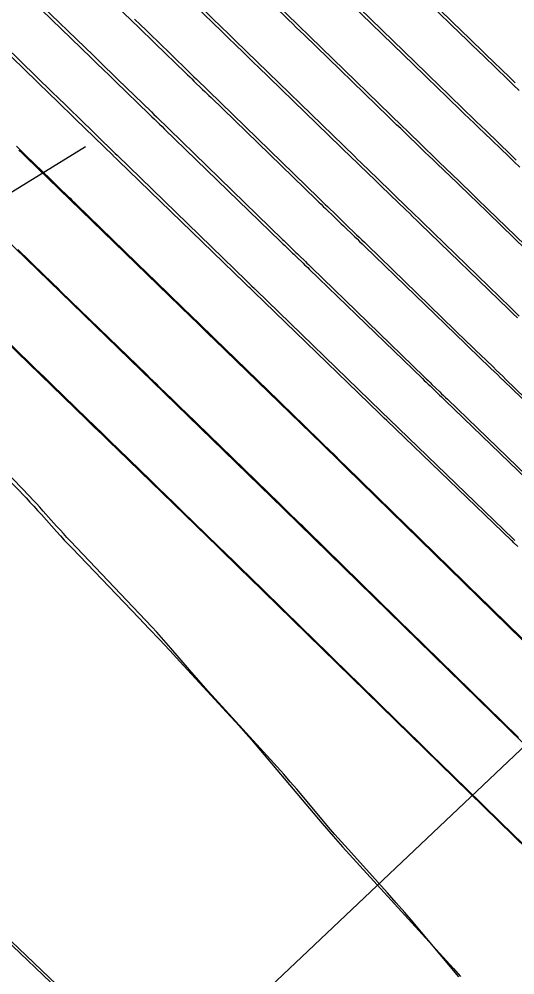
# Model space of a CAD drawing. Extents: x 954385 to 988206, y 1868364 to 1924553.
# Drawn here: x 955503.5 to 955530.6, y 1923273.7 to 1923325.9 of the extents above; entities that cross this region are included whole.
import ezdxf

# ---------------------------------------------------------------- set-up
doc = ezdxf.new("R2010")
doc.units = 0
for name, color, linetype in [('16', 7, 'Continuous'), ('24', 7, 'Continuous'), ('26', 7, 'Continuous'), ('6', 7, 'Continuous'), ('7', 7, 'Continuous'), ('Default', 7, 'Continuous')]:
    doc.layers.add(name, color=color, linetype=linetype)

msp = doc.modelspace()

# ---------------------------------------------------------------- linework, layer by layer
at = {"layer": '16'}
for points in [[(955521.7, 1923331.097), (955527.755, 1923325.218), (955528.075, 1923324.908), (955528.395, 1923324.597), (955528.715, 1923324.286), (955529.036, 1923323.976), (955530.317, 1923322.733), (955530.638, 1923322.423)], [(955519.668, 1923328.889), (955525.785, 1923322.95), (955526.056, 1923322.687), (955526.327, 1923322.424), (955526.598, 1923322.161), (955526.869, 1923321.898), (955527.953, 1923320.847), (955528.224, 1923320.584), (955528.496, 1923320.321), (955528.767, 1923320.059), (955529.039, 1923319.797), (955530.374, 1923318.511), (955530.687, 1923318.209)], [(955504.313, 1923327.077), (955507.567, 1923323.915), (955507.898, 1923323.594), (955508.229, 1923323.272), (955508.561, 1923322.95), (955508.892, 1923322.629), (955510.736, 1923320.836), (955510.879, 1923320.698), (955511.021, 1923320.56), (955517.905, 1923313.875), (955517.979, 1923313.803), (955518.053, 1923313.731), (955518.127, 1923313.66), (955518.201, 1923313.588), (955518.498, 1923313.301), (955518.572, 1923313.229), (955518.646, 1923313.157), (955518.72, 1923313.085), (955518.794, 1923313.014), (955519.159, 1923312.662), (955519.244, 1923312.58), (955519.33, 1923312.497), (955519.415, 1923312.415), (955519.501, 1923312.332), (955525.662, 1923306.359), (955525.768, 1923306.257), (955525.873, 1923306.155), (955525.979, 1923306.053), (955526.084, 1923305.951), (955526.507, 1923305.544), (955526.613, 1923305.442), (955526.719, 1923305.34), (955526.825, 1923305.238), (955526.93, 1923305.136), (955532.919, 1923299.367)], [(955513.247, 1923326.762), (955514.684, 1923325.366), (955514.85, 1923325.205), (955515.015, 1923325.044), (955515.181, 1923324.884), (955515.346, 1923324.723), (955521.845, 1923318.412), (955522.017, 1923318.245), (955522.19, 1923318.078), (955522.362, 1923317.91), (955522.535, 1923317.743), (955523.225, 1923317.074), (955523.398, 1923316.906), (955523.571, 1923316.739), (955523.744, 1923316.572), (955523.917, 1923316.405), (955524.766, 1923315.587), (955524.965, 1923315.394), (955525.165, 1923315.202), (955525.364, 1923315.01), (955525.562, 1923314.817), (955530.369, 1923310.158), (955530.615, 1923309.92), (955530.86, 1923309.682)], [(955532.722, 1923312.057), (955528.593, 1923316.06), (955528.338, 1923316.307), (955528.082, 1923316.555), (955527.826, 1923316.802), (955527.57, 1923317.049), (955526.478, 1923318.101), (955526.256, 1923318.316), (955526.033, 1923318.53), (955525.811, 1923318.745), (955525.589, 1923318.96), (955524.702, 1923319.82), (955524.48, 1923320.036), (955524.258, 1923320.251), (955524.036, 1923320.466), (955523.815, 1923320.681), (955517.509, 1923326.804)], [(955489.905, 1923326.347), (955490.56, 1923325.712), (955496.424, 1923320.03), (955496.438, 1923320.017), (955500.738, 1923315.849), (955500.743, 1923315.844), (955510.792, 1923306.11), (955510.799, 1923306.103), (955517.97, 1923299.148), (955517.978, 1923299.14), (955546.543, 1923271.234)], [(955509.818, 1923325.911), (955510.131, 1923325.607), (955510.444, 1923325.303), (955510.757, 1923324.999), (955511.069, 1923324.695), (955512.71, 1923323.101), (955512.829, 1923322.986), (955512.947, 1923322.871), (955513.065, 1923322.756), (955513.183, 1923322.642), (955519.875, 1923316.144), (955519.998, 1923316.024), (955520.121, 1923315.905), (955520.245, 1923315.785), (955520.368, 1923315.665), (955520.861, 1923315.187), (955520.985, 1923315.068), (955521.108, 1923314.948), (955521.232, 1923314.829), (955521.356, 1923314.71), (955521.963, 1923314.124), (955522.105, 1923313.987), (955522.247, 1923313.85), (955522.389, 1923313.712), (955522.531, 1923313.575), (955528.016, 1923308.258), (955528.191, 1923308.088), (955528.367, 1923307.918), (955528.543, 1923307.749), (955528.719, 1923307.579), (955529.423, 1923306.901), (955529.599, 1923306.732), (955529.775, 1923306.562), (955529.951, 1923306.392), (955530.127, 1923306.223), (955535.307, 1923301.233)], [(955501.842, 1923325.295), (955505.316, 1923321.92), (955505.666, 1923321.58), (955506.015, 1923321.241), (955506.364, 1923320.901), (955506.714, 1923320.562), (955508.762, 1923318.571), (955508.858, 1923318.479), (955515.935, 1923311.607), (955516.01, 1923311.534), (955516.134, 1923311.414), (955516.183, 1923311.366), (955516.233, 1923311.318), (955516.355, 1923311.2), (955516.384, 1923311.173), (955516.413, 1923311.145), (955516.441, 1923311.117), (955516.47, 1923311.09), (955523.309, 1923304.46), (955523.344, 1923304.425), (955523.38, 1923304.391), (955523.415, 1923304.357), (955523.45, 1923304.323), (955523.628, 1923304.152), (955523.734, 1923304.05), (955530.531, 1923297.502), (955530.621, 1923297.415)], [(955549.963, 1923273.485), (955549.655, 1923273.786), (955549.347, 1923274.087), (955549.038, 1923274.387), (955548.73, 1923274.688), (955521.372, 1923301.416), (955521.052, 1923301.728), (955520.731, 1923302.041), (955520.411, 1923302.353), (955520.089, 1923302.664), (955514.185, 1923308.39), (955513.869, 1923308.697), (955513.553, 1923309.004), (955513.237, 1923309.31), (955512.921, 1923309.616), (955503.872, 1923318.382), (955503.685, 1923318.563), (955503.497, 1923318.745)], [(955498.328, 1923312.615), (955507.187, 1923304.033), (955507.612, 1923303.621), (955508.037, 1923303.209), (955508.463, 1923302.796), (955508.888, 1923302.384), (955514.382, 1923297.056), (955514.799, 1923296.651), (955515.216, 1923296.246), (955515.632, 1923295.84), (955516.048, 1923295.434), (955543.386, 1923268.727)], [(955498.928, 1923304.859), (955503.88, 1923299.742), (955504.095, 1923299.517), (955504.308, 1923299.291), (955504.518, 1923299.062), (955504.727, 1923298.832), (955505.557, 1923297.905), (955505.765, 1923297.674), (955505.976, 1923297.445), (955506.188, 1923297.218), (955506.402, 1923296.993), (955510.043, 1923293.194), (955510.611, 1923292.599), (955511.176, 1923292.002), (955511.738, 1923291.402), (955512.298, 1923290.799), (955515.062, 1923287.811), (955515.353, 1923287.493), (955515.641, 1923287.171), (955515.926, 1923286.847), (955516.207, 1923286.519), (955520.075, 1923281.963), (955520.442, 1923281.535), (955520.813, 1923281.11), (955521.188, 1923280.688), (955521.567, 1923280.27), (955526.872, 1923274.457), (955527.259, 1923274.028), (955527.642, 1923273.593)]]:
    msp.add_lwpolyline(points, dxfattribs=at)
at = {"layer": '24'}
msp.add_lwpolyline([(955453.831, 1923268.974), (955448.495, 1923276.541), (955440.881, 1923283.045), (955437.759, 1923286.64), (955433.675, 1923291.02), (955426.871, 1923298.362), (955421.789, 1923303.911), (955420.109, 1923305.748), (955413.351, 1923313.137), (955406.749, 1923320.685), (955406.556, 1923320.9), (955399.449, 1923328.966), (955392.84, 1923336.482), (955392.199, 1923337.216), (955386.259, 1923344.026), (955380.84, 1923350.244), (955404.441, 1923372.803), (955430.664, 1923345.369), (955463.111, 1923313.401), (955497.691, 1923280.642), (955532.806, 1923247.125)], dxfattribs=at)
at = {"layer": '26'}
for points in [[(955507.131, 1923318.928), (955469.127, 1923295.551), (955471.981, 1923300.829), (955469.127, 1923295.551), (955475.125, 1923295.718)], [(955407.131, 1923168.928), (955545.299, 1923299.568), (955543.584, 1923293.818), (955545.299, 1923299.568), (955539.462, 1923298.178)]]:
    msp.add_lwpolyline(points, dxfattribs=at)
at = {"layer": '6'}
msp.add_lwpolyline([(955532.623, 1923311.961), (955528.475, 1923315.971), (955528.22, 1923316.217), (955527.965, 1923316.463), (955527.71, 1923316.709), (955527.455, 1923316.954), (955526.366, 1923318.001), (955526.145, 1923318.215), (955525.923, 1923318.428), (955525.701, 1923318.642), (955525.48, 1923318.856), (955524.595, 1923319.712), (955524.373, 1923319.926), (955524.152, 1923320.14), (955523.931, 1923320.354), (955523.71, 1923320.568), (955519.088, 1923325.046), (955518.876, 1923325.251), (955518.664, 1923325.456), (955518.453, 1923325.661), (955518.241, 1923325.866), (955517.393, 1923326.687)], dxfattribs=at)
at = {"layer": '7'}
for points in [[(955506.649, 1923328.741), (955509.693, 1923325.79), (955510.007, 1923325.486), (955510.321, 1923325.182), (955510.634, 1923324.878), (955510.948, 1923324.574), (955512.598, 1923322.978), (955512.716, 1923322.864), (955512.833, 1923322.751), (955512.95, 1923322.638), (955513.067, 1923322.524), (955513.536, 1923322.07), (955513.653, 1923321.957), (955513.77, 1923321.844), (955513.887, 1923321.73), (955514.004, 1923321.617), (955519.771, 1923316.03), (955519.893, 1923315.912), (955520.015, 1923315.793), (955520.138, 1923315.675), (955520.26, 1923315.557), (955520.75, 1923315.083), (955520.872, 1923314.965), (955520.994, 1923314.847), (955521.117, 1923314.729), (955521.24, 1923314.611), (955521.842, 1923314.032), (955521.983, 1923313.896), (955522.124, 1923313.76), (955522.265, 1923313.624), (955522.406, 1923313.488), (955527.914, 1923308.164), (955528.088, 1923307.995), (955528.263, 1923307.827), (955528.437, 1923307.659), (955528.612, 1923307.491), (955529.311, 1923306.82), (955529.486, 1923306.652), (955529.661, 1923306.484), (955529.836, 1923306.316), (955530.011, 1923306.148), (955535.215, 1923301.149)], [(955530.851, 1923322.01), (955530.531, 1923322.319), (955530.21, 1923322.628), (955528.929, 1923323.867), (955528.609, 1923324.176), (955528.289, 1923324.486), (955527.969, 1923324.796), (955527.649, 1923325.106), (955524.172, 1923328.474)], [(955504.177, 1923326.959), (955507.441, 1923323.795), (955507.773, 1923323.473), (955508.106, 1923323.151), (955508.438, 1923322.829), (955508.77, 1923322.508), (955510.625, 1923320.713), (955510.765, 1923320.578), (955510.904, 1923320.443), (955511.183, 1923320.173), (955511.323, 1923320.037), (955511.463, 1923319.902), (955517.801, 1923313.761), (955517.874, 1923313.691), (955517.947, 1923313.62), (955518.02, 1923313.55), (955518.093, 1923313.479), (955518.384, 1923313.197), (955518.457, 1923313.127), (955518.53, 1923313.056), (955518.603, 1923312.986), (955518.676, 1923312.916), (955519.035, 1923312.571), (955519.119, 1923312.49), (955519.203, 1923312.409), (955519.287, 1923312.328), (955519.371, 1923312.247), (955525.559, 1923306.265), (955525.663, 1923306.164), (955525.767, 1923306.064), (955525.872, 1923305.964), (955525.976, 1923305.864), (955526.393, 1923305.463), (955526.497, 1923305.363), (955526.601, 1923305.263), (955526.705, 1923305.163), (955526.81, 1923305.063), (955532.826, 1923299.283)], [(955513.127, 1923326.641), (955514.572, 1923325.242), (955514.736, 1923325.083), (955514.901, 1923324.924), (955515.066, 1923324.765), (955515.23, 1923324.605), (955515.888, 1923323.968), (955516.053, 1923323.809), (955516.217, 1923323.65), (955516.382, 1923323.49), (955516.546, 1923323.331), (955521.74, 1923318.299), (955521.912, 1923318.133), (955522.084, 1923317.967), (955522.255, 1923317.8), (955522.427, 1923317.634), (955523.115, 1923316.97), (955523.287, 1923316.804), (955523.459, 1923316.638), (955523.631, 1923316.472), (955523.803, 1923316.306), (955524.648, 1923315.493), (955524.846, 1923315.302), (955525.045, 1923315.111), (955525.243, 1923314.92), (955525.44, 1923314.729), (955530.268, 1923310.063), (955530.513, 1923309.826), (955530.758, 1923309.59)], [(955521.63, 1923326.76), (955525.679, 1923322.837), (955525.95, 1923322.575), (955526.221, 1923322.313), (955526.491, 1923322.051), (955526.762, 1923321.789), (955527.845, 1923320.742), (955528.116, 1923320.48), (955528.387, 1923320.219), (955528.658, 1923319.958), (955528.93, 1923319.696), (955530.262, 1923318.416), (955530.574, 1923318.115), (955530.886, 1923317.814)], [(955530.78, 1923297.089), (955530.566, 1923297.295), (955530.48, 1923297.377), (955530.437, 1923297.418), (955523.609, 1923303.978), (955523.474, 1923304.107), (955523.339, 1923304.236), (955523.306, 1923304.269), (955523.272, 1923304.301), (955523.239, 1923304.333), (955523.205, 1923304.366), (955516.336, 1923311.005), (955516.282, 1923311.058), (955516.228, 1923311.11), (955516.113, 1923311.221), (955516.066, 1923311.266), (955516.019, 1923311.311), (955515.902, 1923311.424), (955515.832, 1923311.492), (955508.921, 1923318.188), (955508.831, 1923318.275), (955508.674, 1923318.427), (955508.651, 1923318.448), (955506.592, 1923320.441), (955506.241, 1923320.78), (955505.891, 1923321.12), (955505.54, 1923321.459), (955505.19, 1923321.799), (955501.695, 1923325.186)], [(955503.361, 1923318.96), (955503.538, 1923318.788), (955503.715, 1923318.616), (955503.893, 1923318.444), (955505.214, 1923317.161), (955505.334, 1923317.045), (955505.453, 1923316.929), (955505.573, 1923316.813), (955505.692, 1923316.697), (955506.17, 1923316.234), (955506.29, 1923316.118), (955506.409, 1923316.002), (955506.529, 1923315.886), (955506.648, 1923315.771), (955510.584, 1923311.958), (955510.885, 1923311.666), (955511.185, 1923311.375), (955511.486, 1923311.084), (955511.787, 1923310.792), (955512.989, 1923309.626), (955513.29, 1923309.335), (955513.591, 1923309.043), (955513.891, 1923308.752), (955514.192, 1923308.46), (955517.699, 1923305.055), (955518.006, 1923304.757), (955518.313, 1923304.459), (955518.619, 1923304.162), (955518.926, 1923303.864), (955520.153, 1923302.673), (955520.459, 1923302.375), (955520.765, 1923302.077), (955521.071, 1923301.778), (955521.377, 1923301.48), (955524.749, 1923298.181), (955525.065, 1923297.871), (955525.382, 1923297.562), (955525.699, 1923297.252), (955526.016, 1923296.942), (955527.283, 1923295.704), (955527.6, 1923295.394), (955527.916, 1923295.085), (955528.233, 1923294.775), (955528.55, 1923294.466), (955531.774, 1923291.316)], [(955530.823, 1923286.652), (955525.644, 1923291.712), (955525.547, 1923291.807), (955525.45, 1923291.902), (955525.062, 1923292.282), (955519.27, 1923297.947), (955519.144, 1923298.071), (955519.018, 1923298.194), (955518.891, 1923298.317), (955518.765, 1923298.441), (955518.261, 1923298.934), (955518.134, 1923299.057), (955518.008, 1923299.18), (955517.882, 1923299.303), (955517.755, 1923299.426), (955512.587, 1923304.444), (955512.411, 1923304.614), (955512.236, 1923304.784), (955512.061, 1923304.955), (955511.885, 1923305.125), (955511.184, 1923305.806), (955511.009, 1923305.976), (955510.833, 1923306.146), (955510.658, 1923306.316), (955510.482, 1923306.486), (955505.812, 1923311.01), (955505.596, 1923311.22), (955505.38, 1923311.429), (955505.164, 1923311.639), (955504.948, 1923311.848), (955504.083, 1923312.686), (955503.867, 1923312.895), (955503.651, 1923313.105), (955503.435, 1923313.315)], [(955531.957, 1923279.947), (955530.354, 1923281.515), (955529.953, 1923281.907), (955529.553, 1923282.299), (955529.152, 1923282.691), (955528.751, 1923283.083), (955526.531, 1923285.255), (955526.118, 1923285.659), (955525.705, 1923286.062), (955525.292, 1923286.466), (955524.879, 1923286.869), (955523.227, 1923288.483), (955522.814, 1923288.887), (955522.401, 1923289.29), (955521.988, 1923289.694), (955521.576, 1923290.097), (955519.489, 1923292.137), (955519.065, 1923292.551), (955518.641, 1923292.966), (955518.217, 1923293.38), (955517.793, 1923293.795), (955516.098, 1923295.453), (955515.674, 1923295.867), (955515.249, 1923296.281), (955514.825, 1923296.695), (955514.399, 1923297.108), (955512.42, 1923299.03), (955511.985, 1923299.452), (955511.551, 1923299.874), (955511.116, 1923300.296), (955510.682, 1923300.718), (955508.944, 1923302.405), (955508.51, 1923302.827), (955508.075, 1923303.248), (955507.641, 1923303.67), (955507.206, 1923304.091), (955505.306, 1923305.934), (955504.865, 1923306.362), (955504.424, 1923306.789), (955503.982, 1923307.217), (955503.541, 1923307.644), (955501.258, 1923309.856)], [(955527.551, 1923273.574), (955525.518, 1923276.012), (955525.06, 1923276.556), (955524.597, 1923277.095), (955524.129, 1923277.629), (955523.655, 1923278.159), (955521.496, 1923280.548), (955521.136, 1923280.951), (955520.779, 1923281.356), (955520.426, 1923281.764), (955520.076, 1923282.176), (955518.684, 1923283.827), (955518.333, 1923284.238), (955517.979, 1923284.646), (955517.621, 1923285.05), (955517.259, 1923285.45), (955513.849, 1923289.183), (955513.587, 1923289.472), (955513.328, 1923289.763), (955513.071, 1923290.056), (955512.817, 1923290.352), (955511.806, 1923291.539), (955511.551, 1923291.834), (955511.292, 1923292.125), (955511.03, 1923292.413), (955510.763, 1923292.697), (955506.305, 1923297.39), (955506.115, 1923297.591), (955505.927, 1923297.794), (955505.741, 1923297.998), (955505.556, 1923298.203), (955504.819, 1923299.028), (955504.634, 1923299.233), (955504.447, 1923299.437), (955504.258, 1923299.639), (955504.068, 1923299.839), (955498.823, 1923305.295)]]:
    msp.add_lwpolyline(points, dxfattribs=at)
at = {"layer": 'Default'}
msp.add_line((955858.372, 1922937.149), (955453.201, 1923322.797), dxfattribs=at)

doc.saveas('drawing.dxf')
